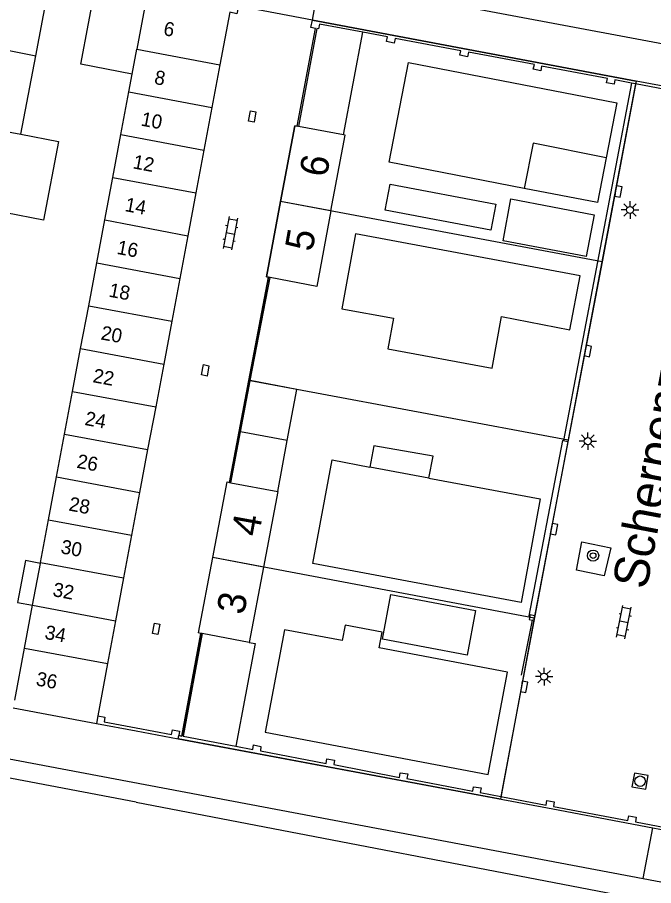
# Model space of a CAD drawing. Extents: x 124000 to 128010, y 398999 to 403000.
# Drawn here: x 126991.5 to 127036.9, y 399047.5 to 399109.3 of the extents above; entities that cross this region are included whole.
import ezdxf

# ---------------------------------------------------------------- set-up
doc = ezdxf.new("R2010")
doc.units = 0
for name, color, linetype in [('gg-afsc-erfafscheiding', 7, 'Continuous'), ('gg-afsc-muur', 7, 'Continuous'), ('gg-anno-huisnummerreeks BGT', 7, 'Continuous'), ('gg-anno-openbare ruimte label', 7, 'Continuous'), ('gg-bbg-bijgebouw', 7, 'Continuous'), ('gg-bbg-gedigitaliseerde bebouwing', 7, 'Continuous'), ('gg-bbg-gedigitaliseerde bijgebouw', 7, 'Continuous'), ('gg-bbg-hoofdgebouw', 7, 'Continuous'), ('gg-bbg-luifel en loopbrug', 7, 'Continuous'), ('gg-bbg-overig bouwwerk', 7, 'Continuous'), ('gg-bbg-tussenscheiding', 7, 'Continuous'), ('gg-knt-verharding', 7, 'Continuous'), ('gg-knt-verharding nz', 7, 'Continuous'), ('gg-kntw-beschoeiing', 7, 'Continuous'), ('gt-afsc-standplaatsafbakening', 7, 'Continuous'), ('gt-anno-standplaatsnummer', 7, 'Continuous'), ('gt-grn-groengrens', 7, 'Continuous'), ('gt-grn-vlakafsluiter', 7, 'Continuous'), ('gt-grn-weggrens', 7, 'Continuous'), ('gt-symb-boom', 7, 'Continuous'), ('gt-symb-klinker verharding', 7, 'Continuous'), ('gt-symb-kolk', 7, 'Continuous'), ('gt-symb-kolk center center', 7, 'Continuous'), ('gt-symb-lichtmast', 7, 'Continuous'), ('gt-symb-rioolschacht', 7, 'Continuous'), ('gx-grn-maaiveld', 7, 'Continuous')]:
    doc.layers.add(name, color=color, linetype=linetype)

# ---------------------------------------------------------------- blocks, each defined once
blk = doc.blocks.new('gt0-LMAST')
at = {"layer": 'gt-symb-lichtmast'}
for p, q in [((-0.005, 0.246), (-0.005, 0.621)), ((-0.182, 0.173), (-0.447, 0.438)), ((0.172, 0.173), (0.437, 0.438)), ((-0.255, -0.004), (-0.63, -0.004)), ((-0.182, -0.181), (-0.447, -0.446)), ((-0.005, -0.254), (-0.005, -0.629)), ((0.437, -0.446), (0.172, -0.181)), ((0.245, -0.004), (0.62, -0.004))]:
    blk.add_line(p, q, dxfattribs=at)
blk.add_circle((-0.005, -0.004), 0.25, dxfattribs=at)
blk = doc.blocks.new('gt0-KL1')
at = {"layer": 'gt-symb-klinker verharding'}
for p, q in [((-1.15, 0.3), (1.15, 0.3)), ((-1, -0.3), (-1, 0.3)), ((-0.5, 0.3), (-0.5, 0.45)), ((0, -0.3), (0, 0.3)), ((0.5, 0.3), (0.5, 0.45)), ((1, -0.3), (1, 0.3)), ((-1.15, -0.3), (1.15, -0.3)), ((-0.5, -0.45), (-0.5, -0.3)), ((0.5, -0.45), (0.5, -0.3))]:
    blk.add_line(p, q, dxfattribs=at)
blk = doc.blocks.new('gt0-RS')
at = {"layer": 'gt-symb-rioolschacht'}
blk.add_lwpolyline([(-0.5, -0.5), (0.5, -0.5), (0.5, 0.5), (-0.5, 0.5)], close=True, dxfattribs=at)
blk.add_circle((0, 0), 0.375, dxfattribs=at)
blk = doc.blocks.new('gt0-KOLK')
at = {"layer": 'gt-symb-kolk'}
blk.add_lwpolyline([(0, 0), (0.375, 0), (0.375, 0.4), (-0.375, 0.4), (-0.375, 0), (0, 0)], dxfattribs=at)
blk = doc.blocks.new('gt0-BOOM')
at = {"layer": 'gt-symb-boom'}
for radius in [0.4, 0.2]:
    blk.add_circle((0, 0), radius, dxfattribs=at)
blk = doc.blocks.new('gt0-KOLKCC')
at = {"layer": 'gt-symb-kolk center center'}
blk.add_lwpolyline([(-0.375, 0.2), (0.375, 0.2), (0.375, -0.2), (-0.375, -0.2)], close=True, dxfattribs=at)

msp = doc.modelspace()

# ---------------------------------------------------------------- linework, layer by layer
at = {"layer": 'gg-afsc-erfafscheiding'}
for p, q in [((127030.362, 399079.174), (127030.444, 399079.159)), ((127028.217, 399066.377), (127027.438, 399062.456))]:
    msp.add_line(p, q, dxfattribs=at)
msp.add_lwpolyline([(127030.362, 399079.174), (127027.979, 399066.678), (127028.044, 399066.665)], dxfattribs=at)
at = {"layer": 'gg-afsc-muur'}
for p, q in [((127035.616, 399104.771), (127012.549, 399109.11)), ((127035.281, 399104.635), (127030.444, 399079.159)), ((127035.58, 399104.579), (127035.281, 399104.635)), ((127039.252, 399104.086), (127035.616, 399104.771)), ((127009.434, 399090.796), (127006.645, 399076.181)), ((127008.13, 399083.432), (127009.532, 399090.777)), ((127008.128, 399083.419), (127008.13, 399083.432)), ((127030.444, 399079.159), (127030.763, 399079.098)), ((126997.159, 399059.02), (127000, 399058.486)), ((127000, 399058.486), (127002.986, 399057.924)), ((127002.986, 399057.924), (127003.029, 399058.156)), ((127036.816, 399051.574), (127051.501, 399048.793))]:
    msp.add_line(p, q, dxfattribs=at)
for points in [[(127011.456, 399101.556), (127012.764, 399108.52), (127012.449, 399108.579), (127012.549, 399109.11)], [(127035.281, 399104.635), (127034.107, 399104.857), (127034.044, 399104.55), (127033.515, 399104.64), (127033.57, 399104.965), (127028.885, 399105.842), (127028.823, 399105.502), (127028.292, 399105.627), (127028.368, 399105.948), (127023.667, 399106.823), (127023.596, 399106.49), (127023.06, 399106.61), (127023.132, 399106.932), (127018.444, 399107.8), (127018.375, 399107.479), (127017.838, 399107.597), (127017.909, 399107.92), (127016.135, 399108.248)], [(127039.372, 399104.064), (127039.272, 399103.537), (127038.744, 399103.647), (127038.812, 399103.97), (127035.58, 399104.579)], [(127028.044, 399066.665), (127027.993, 399066.425), (127028.217, 399066.377)], [(127028.378, 399066.683), (127028.062, 399066.75), (127028.044, 399066.665)], [(127028.378, 399066.683), (127028.314, 399066.357), (127028.217, 399066.377)], [(127004.604, 399065.429), (127003.243, 399058.116), (127003.029, 399058.156)], [(126997.259, 399059.554), (126997.77, 399059.458), (126997.708, 399059.126), (127000, 399058.695)], [(127000, 399058.695), (127002.521, 399058.221), (127002.583, 399058.55), (127003.084, 399058.456), (127003.029, 399058.156)], [(127002.986, 399057.924), (127029.683, 399052.925), (127036.816, 399051.574)], [(127007.108, 399057.383), (127008.297, 399057.157), (127008.361, 399057.481), (127008.89, 399057.376), (127008.844, 399057.058), (127013.538, 399056.161), (127013.589, 399056.487), (127014.133, 399056.403), (127014.071, 399056.078), (127018.757, 399055.168), (127018.802, 399055.495), (127019.352, 399055.419), (127019.284, 399055.093), (127023.982, 399054.178), (127024.025, 399054.505), (127024.57, 399054.434), (127024.506, 399054.105), (127025.983, 399053.816)], [(127025.983, 399053.816), (127029.201, 399053.187), (127029.252, 399053.513), (127029.785, 399053.43), (127029.723, 399053.106), (127035.03, 399052.108), (127035.096, 399052.421), (127035.624, 399052.326), (127035.566, 399052.001), (127038.797, 399051.398)]]:
    msp.add_lwpolyline(points, dxfattribs=at)
at = {"layer": 'gg-bbg-bijgebouw'}
for p, q in [((127000.747, 399110.792), (127000.045, 399107.048)), ((127014.758, 399100.935), (127016.135, 399108.248)), ((126999.712, 399105.273), (127000.045, 399107.048)), ((127005.958, 399105.942), (127005.387, 399102.895)), ((126999.473, 399104.002), (126999.712, 399105.273)), ((126998.903, 399100.965), (126999.473, 399104.002)), ((127005.387, 399102.895), (127004.816, 399099.848)), ((126998.33, 399097.908), (126998.903, 399100.965)), ((127004.816, 399099.848), (127004.244, 399096.801)), ((126997.763, 399094.881), (126998.33, 399097.908)), ((127004.244, 399096.801), (127003.673, 399093.754)), ((126997.189, 399091.824), (126997.763, 399094.881)), ((127003.673, 399093.754), (127003.101, 399090.707)), ((126996.616, 399088.767), (126997.189, 399091.824)), ((127003.101, 399090.707), (127002.53, 399087.661)), ((126996.041, 399085.711), (126996.616, 399088.767)), ((127002.53, 399087.661), (127001.959, 399084.614)), ((126995.47, 399082.664), (126996.041, 399085.711)), ((127001.959, 399084.614), (127001.387, 399081.567)), ((126994.899, 399079.617), (126995.47, 399082.664)), ((127001.387, 399081.567), (127000.815, 399078.519)), ((126994.327, 399076.57), (126994.899, 399079.617)), ((127000.815, 399078.519), (127000.244, 399075.473)), ((126993.756, 399073.523), (126994.327, 399076.57)), ((127000.244, 399075.473), (126999.673, 399072.426)), ((126993.184, 399070.476), (126993.756, 399073.523)), ((126999.673, 399072.426), (126999.101, 399069.379)), ((126992.613, 399067.43), (126993.172, 399070.411)), ((126993.172, 399070.411), (126993.184, 399070.476)), ((126999.101, 399069.379), (126998.53, 399066.333)), ((126992.041, 399064.383), (126992.613, 399067.43)), ((126998.53, 399066.333), (126997.958, 399063.286)), ((126991.343, 399060.664), (126992.041, 399064.383)), ((126997.958, 399063.286), (126997.259, 399059.554)), ((126991.243, 399060.133), (126997.159, 399059.02)), ((126997.259, 399059.554), (126997.159, 399059.02))]:
    msp.add_line(p, q, dxfattribs=at)
for points in [[(127007.291, 399110.098), (127007.178, 399109.572), (127006.66, 399109.683), (127005.958, 399105.942)], [(127016.135, 399108.248), (127013.053, 399108.819), (127012.988, 399108.498), (127012.868, 399108.516), (127011.561, 399101.537)]]:
    msp.add_lwpolyline(points, dxfattribs=at)
at = {"layer": 'gg-bbg-gedigitaliseerde bebouwing'}
msp.add_lwpolyline([(126991.776, 399100.98), (126994.469, 399100.468), (126993.404, 399094.869), (126990.711, 399095.381)], dxfattribs=at)
at = {"layer": 'gg-bbg-gedigitaliseerde bijgebouw'}
for p, q in [((127006.743, 399076.163), (127007.437, 399079.798)), ((127010.765, 399079.172), (127007.437, 399079.798)), ((127010.08, 399075.533), (127010.765, 399079.172))]:
    msp.add_line(p, q, dxfattribs=at)
for points in [[(127018.099, 399097.423), (127025.614, 399096.006), (127025.264, 399094.151), (127017.749, 399095.569), (127018.099, 399097.423)], [(127004.7, 399065.411), (127003.341, 399058.097), (127007.108, 399057.383)], [(127008.055, 399064.778), (127008.484, 399064.697), (127007.108, 399057.383)]]:
    msp.add_lwpolyline(points, dxfattribs=at)
at = {"layer": 'gg-bbg-hoofdgebouw'}
for p, q in [((126992.842, 399106.58), (126993.947, 399112.39)), ((126991.776, 399100.98), (126992.842, 399106.58)), ((127011.561, 399101.537), (127011.456, 399101.556)), ((127009.532, 399090.777), (127009.434, 399090.796)), ((127005.462, 399070.836), (127006.476, 399076.213)), ((127006.476, 399076.213), (127006.645, 399076.181)), ((127006.645, 399076.181), (127006.743, 399076.163)), ((127010.08, 399075.533), (127009.068, 399070.156)), ((127009.068, 399070.156), (127008.055, 399064.778)), ((127004.7, 399065.411), (127004.604, 399065.429))]:
    msp.add_line(p, q, dxfattribs=at)
for points in [[(127011.456, 399101.556), (127011.299, 399101.586), (127010.287, 399096.206)], [(127013.872, 399095.531), (127014.886, 399100.911), (127014.758, 399100.935)], [(127010.287, 399096.206), (127009.274, 399090.826), (127009.434, 399090.796)], [(127013.872, 399095.531), (127012.858, 399090.151), (127009.532, 399090.777)], [(127004.604, 399065.429), (127004.447, 399065.459), (127005.462, 399070.836)]]:
    msp.add_lwpolyline(points, dxfattribs=at)
at = {"layer": 'gg-bbg-luifel en loopbrug'}
for p, q in [((127007.437, 399079.798), (127008.128, 399083.419)), ((127020.86, 399076.491), (127016.655, 399077.277))]:
    msp.add_line(p, q, dxfattribs=at)
for points in [[(126999.712, 399105.273), (126996.047, 399105.97), (126997.154, 399111.787)], [(127033.493, 399099.301), (127028.274, 399100.351), (127027.64, 399097.132)], [(127033.493, 399099.301), (127032.876, 399096.117), (127027.64, 399097.132)], [(127010.765, 399079.172), (127011.447, 399082.799), (127008.128, 399083.419)], [(127020.86, 399076.491), (127021.161, 399078.054), (127016.921, 399078.797), (127016.655, 399077.277)], [(126993.172, 399070.411), (126992.115, 399070.612), (126991.549, 399067.632), (126992.613, 399067.43)], [(127018.146, 399068.187), (127024.183, 399067.051), (127023.586, 399063.88), (127017.55, 399065.016), (127018.146, 399068.187)]]:
    msp.add_lwpolyline(points, dxfattribs=at)
at = {"layer": 'gg-bbg-overig bouwwerk'}
msp.add_line((127027.64, 399097.132), (127018.019, 399098.993), dxfattribs=at)
for points in [[(127018.019, 399098.993), (127019.395, 399106.106), (127034.255, 399103.232), (127033.493, 399099.301)], [(127026.703, 399096.375), (127032.627, 399095.244), (127032.058, 399092.265), (127026.134, 399093.397), (127026.703, 399096.375)], [(127015.631, 399093.899), (127014.645, 399088.556), (127018.324, 399087.884), (127017.923, 399085.69), (127025.36, 399084.332), (127026.029, 399087.994), (127030.888, 399087.05), (127031.636, 399090.901), (127015.631, 399093.899)], [(127020.86, 399076.491), (127028.776, 399075.012), (127027.421, 399067.638), (127012.587, 399070.41), (127013.964, 399077.78), (127016.655, 399077.277)], [(127025.077, 399055.367), (127026.464, 399062.671), (127017.307, 399064.41), (127017.516, 399065.521), (127014.88, 399066.017), (127014.672, 399064.91), (127010.576, 399065.688), (127009.189, 399058.384), (127025.077, 399055.367)]]:
    msp.add_lwpolyline(points, dxfattribs=at)
at = {"layer": 'gg-bbg-tussenscheiding'}
for p, q in [((126981.196, 399108.857), (126992.842, 399106.58)), ((127000.045, 399107.048), (127005.958, 399105.942)), ((126999.473, 399104.002), (127005.387, 399102.895)), ((126980.144, 399103.255), (126991.776, 399100.98)), ((127014.758, 399100.935), (127011.561, 399101.537)), ((126998.903, 399100.965), (127004.816, 399099.848)), ((126998.33, 399097.908), (127004.244, 399096.801)), ((127013.872, 399095.531), (127010.287, 399096.206)), ((126997.763, 399094.881), (127003.673, 399093.754)), ((126997.189, 399091.824), (127003.101, 399090.707)), ((126996.616, 399088.767), (127002.53, 399087.661)), ((126996.041, 399085.711), (127001.959, 399084.614)), ((126995.47, 399082.664), (127001.387, 399081.567)), ((126994.899, 399079.617), (127000.815, 399078.519)), ((126994.327, 399076.57), (127000.244, 399075.473)), ((127006.743, 399076.163), (127010.08, 399075.533)), ((126993.756, 399073.523), (126999.673, 399072.426)), ((127009.068, 399070.156), (127005.462, 399070.836)), ((126993.184, 399070.476), (126999.101, 399069.379)), ((126992.613, 399067.43), (126998.53, 399066.333)), ((127008.055, 399064.778), (127004.7, 399065.411)), ((126992.041, 399064.383), (126997.958, 399063.286))]:
    msp.add_line(p, q, dxfattribs=at)
at = {"layer": 'gg-knt-verharding'}
msp.add_line((127012.549, 399109.11), (127013.082, 399112.03), dxfattribs=at)
for points in [[(127013.082, 399112.03), (127039.742, 399107.023), (127039.252, 399104.086)], [(127033.82, 399071.515), (127033.352, 399069.527), (127031.369, 399069.924), (127031.748, 399071.942), (127033.82, 399071.515)]]:
    msp.add_lwpolyline(points, dxfattribs=at)
at = {"layer": 'gg-knt-verharding nz'}
for p, q in [((127035.58, 399104.579), (127030.763, 399079.098)), ((127030.763, 399079.098), (127028.414, 399066.675)), ((127028.414, 399066.675), (127025.983, 399053.816))]:
    msp.add_line(p, q, dxfattribs=at)
at = {"layer": 'gg-kntw-beschoeiing'}
for q in [(126946.669, 399063.494), (126946.669, 399063.494), (127059.908, 399041.894), (127059.908, 399041.894)]:
    msp.add_line((127000, 399053.398), q, dxfattribs=at)
at = {"layer": 'gt-afsc-standplaatsafbakening'}
for p, q in [((127033.191, 399091.887), (127010.287, 399096.206)), ((127033.191, 399091.887), (127030.782, 399079.198)), ((127008.13, 399083.432), (127008.032, 399083.45)), ((127011.45, 399082.811), (127008.13, 399083.432)), ((127030.782, 399079.198), (127011.45, 399082.811)), ((127030.782, 399079.198), (127028.364, 399066.516)), ((127028.364, 399066.516), (127005.462, 399070.836))]:
    msp.add_line(p, q, dxfattribs=at)
for points in [[(127010.287, 399096.206), (127011.299, 399101.586), (127011.456, 399101.556), (127012.764, 399108.52), (127012.449, 399108.579), (127012.549, 399109.11), (127035.616, 399104.771), (127033.191, 399091.887)], [(127008.032, 399083.45), (127009.434, 399090.796), (127009.274, 399090.826), (127010.287, 399096.206)], [(127005.462, 399070.836), (127006.476, 399076.213), (127006.645, 399076.181), (127008.032, 399083.45)], [(127028.364, 399066.516), (127025.946, 399053.619), (127002.986, 399057.924), (127003.029, 399058.156), (127003.243, 399058.116), (127004.604, 399065.429), (127004.447, 399065.459), (127005.462, 399070.836)]]:
    msp.add_lwpolyline(points, dxfattribs=at)
at = {"layer": 'gt-grn-groengrens'}
msp.add_line((127036.131, 399047.96), (127036.816, 399051.574), dxfattribs=at)
msp.add_lwpolyline([(127036.131, 399047.96), (127061.143, 399043.242), (127062.174, 399041.533)], dxfattribs=at)
at = {"layer": 'gt-grn-vlakafsluiter'}
for p, q in [((127028.378, 399066.683), (127028.395, 399066.679)), ((127028.395, 399066.679), (127028.414, 399066.675))]:
    msp.add_line(p, q, dxfattribs=at)
at = {"layer": 'gt-grn-weggrens'}
msp.add_line((127012.549, 399109.11), (127007.291, 399110.098), dxfattribs=at)
at = {"layer": 'gx-grn-maaiveld'}
msp.add_lwpolyline([(126928.525, 399071.938), (126928.339, 399070.176), (126928.704, 399068.535), (126929.155, 399068.143), (127036.131, 399047.96)], dxfattribs=at)

# ---------------------------------------------------------------- block references
at = {"layer": 'gt-symb-boom'}
msp.add_blockref('gt0-BOOM', (127032.554, 399070.967), dxfattribs=at)
at = {"layer": 'gt-symb-klinker verharding'}
for p, rotation in [((127006.708, 399093.933), -100.60205829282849), ((127034.75, 399066.237), 78.81367070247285)]:
    msp.add_blockref('gt0-KL1', p, dxfattribs=dict(at, rotation=rotation))
at = {"layer": 'gt-symb-kolk'}
for p, rotation in [((127034.16, 399096.949), -100.54573436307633), ((127031.985, 399085.583), -100.83791044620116), ((127029.576, 399072.893), -100.71464389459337), ((127027.441, 399061.66), -100.78161673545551)]:
    msp.add_blockref('gt0-KOLK', p, dxfattribs=dict(at, rotation=rotation))
at = {"layer": 'gt-symb-kolk center center'}
for p, rotation in [((127008.267, 399102.249), -100.60205829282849), ((127004.917, 399084.167), -100.60205829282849), ((127001.422, 399065.746), -100.6020582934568)]:
    msp.add_blockref('gt0-KOLKCC', p, dxfattribs=dict(at, rotation=rotation))
at = {"layer": 'gt-symb-lichtmast'}
for p in [(127035.194, 399095.599), (127032.182, 399079.126), (127029.07, 399062.355)]:
    msp.add_blockref('gt0-LMAST', p, dxfattribs=at)
at = {"layer": 'gt-symb-rioolschacht', "rotation": 80.33049474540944}
msp.add_blockref('gt0-RS', (127035.901, 399054.896), dxfattribs=at)

# ---------------------------------------------------------------- texts
at = {"layer": 'gg-anno-huisnummerreeks BGT'}
for s, p in [('6', (127001.89, 399108.054)), ('8', (127001.239, 399104.584)), ('10', (127000.285, 399101.609)), ('12', (126999.714, 399098.562)), ('14', (126999.143, 399095.516)), ('16', (126998.572, 399092.469)), ('18', (126998, 399089.422)), ('20', (126997.429, 399086.376)), ('22', (126996.858, 399083.328)), ('24', (126996.286, 399080.281)), ('26', (126995.714, 399077.235)), ('28', (126995.143, 399074.188)), ('30', (126994.572, 399071.141)), ('32', (126994, 399068.094)), ('34', (126993.429, 399065.047)), ('36', (126992.807, 399061.733))]:
    msp.add_text(s, height=1, rotation=349.4, dxfattribs=at).set_placement(p)
at = {"layer": 'gg-anno-openbare ruimte label'}
msp.add_text('Scherpenzeelerf', height=2.5, rotation=79.3, dxfattribs=at).set_placement((127036.368, 399068.499))
at = {"layer": 'gt-anno-standplaatsnummer'}
for s, p in [('6', (127013.571, 399097.858)), ('5', (127012.547, 399092.568)), ('4', (127008.731, 399072.267)), ('3', (127007.683, 399066.695))]:
    msp.add_text(s, height=2, rotation=79.7464, dxfattribs=at).set_placement(p)

doc.saveas('drawing.dxf')
